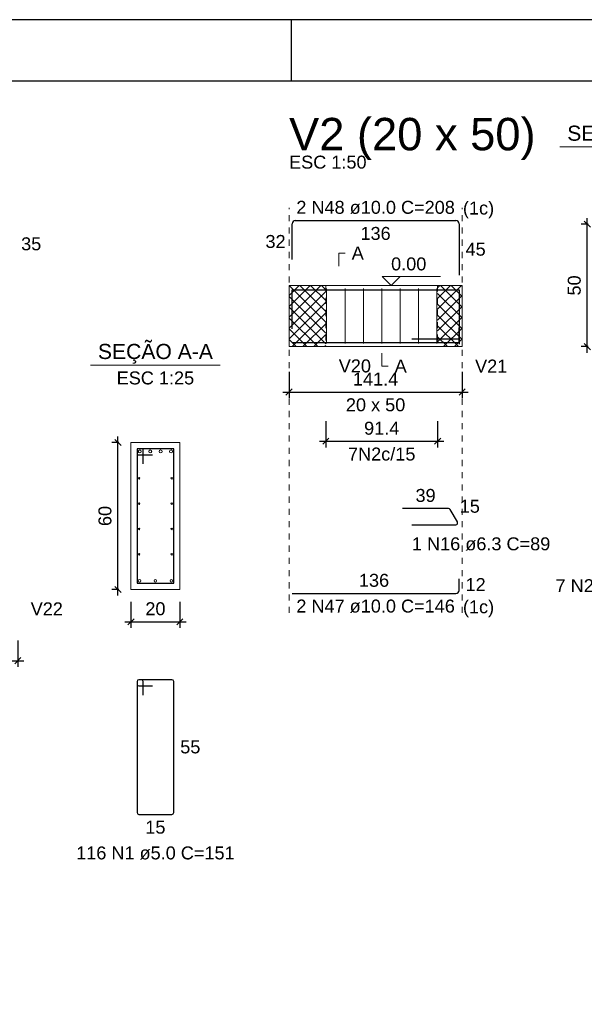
# Model space of a CAD drawing. Header units: millimetres. Extents: x 10 to 1250, y -62 to 528.
# Tile 842 of 909: x 827 to 837, y 112 to 128. Entities that reach past the tile are written whole.
import ezdxf

# ---------------------------------------------------------------- set-up
doc = ezdxf.new("R2010")
doc.units = ezdxf.units.MM
doc.header["$LTSCALE"] = 0.05
doc.linetypes.add('DOT', pattern=[6.35, 0, -6.35])
for name, color, linetype, lineweight in [('Descrição da armadura', 7, 'Continuous', 5), ('DT-Arm complementar', 5, 'Continuous', 5), ('DT-Barras na forma', 2, 'Continuous', 30), ('DT-Barras no corte', 5, 'Continuous', 5), ('DT-Barras rebatidas', 2, 'Continuous', 30), ('DT-Cotas', 9, 'Continuous', 5), ('DT-Forma', 5, 'Continuous', 5), ('DT-Hachura intersecção vigas', 9, 'Continuous', 5), ('DT-Pontilhado', 9, 'DOT', 5), ('DT-Textos', 7, 'Continuous', 5), ('DT-Título', 3, 'Continuous', 20), ('Textos armaduras', 7, 'Continuous', 5)]:
    doc.layers.add(name, color=color, linetype=linetype, lineweight=lineweight)
doc.layers.add('FOLHA_PADRÃO', color=7, linetype='Continuous')
doc.styles.add('Arial', font='arial.ttf')
doc.styles.get("Standard").update_dxf_attribs({"font": 'arial.ttf'})
doc.dimstyles.new('UM_25.000000', dxfattribs={"dimtxt": 0.18, "dimasz": 0.1, "dimexe": 0.1, "dimexo": 0.2, "dimgap": 0, "dimtad": 1, "dimtih": 1, "dimtoh": 1, "dimdec": 1, "dimlfac": 25, "dimzin": 0, "dimdsep": 46, "dimtxsty": 'Standard', "dimcen": 0.09, "dimdle": 0.1, "dimadec": 1, "dimazin": 2, "dimtfac": 1, "dimtdec": 4, "dimtofl": 0, "dimtmove": 0, "dimatfit": 3, "dimfxl": 1, "dimtolj": 1, "dimarcsym": 0})
doc.dimstyles.new('UM_50.000000', dxfattribs={"dimtxt": 0.18, "dimasz": 0.1, "dimexe": 0.1, "dimexo": 0.2, "dimgap": 0.1, "dimtad": 1, "dimdec": 1, "dimlfac": 50, "dimzin": 0, "dimdsep": 46, "dimtxsty": 'Standard', "dimblk": 'OBLIQUE', "dimcen": 0.09, "dimdle": 0.1, "dimadec": 1, "dimazin": 2, "dimtfac": 1, "dimtdec": 1, "dimtofl": 0, "dimtmove": 0, "dimatfit": 3, "dimldrblk": 'OBLIQUE', "dimfxl": 1, "dimtolj": 1, "dimarcsym": 1})
pattern_1 = [(45, (768.89089, 43.07153), (-0.08838835, 0.08838835), []), (135, (768.89089, 43.07153), (-0.08838835, -0.08838835), [])]

# ---------------------------------------------------------------- blocks, each defined once
blk = doc.blocks.new('A1EST. 1500')
at = {"layer": 'FOLHA_PADRÃO', "color": 1, "linetype": 'Continuous'}
for p, q in [((150.008, 59.4), (0, 59.4)), ((41.5, 59.4), (41.5, 58.4))]:
    blk.add_line(p, q, dxfattribs=at)
at = {"layer": 'FOLHA_PADRÃO', "color": 6, "linetype": 'Continuous'}
blk.add_lwpolyline([(149, 58.4), (149, 1), (1, 1), (1, 58.4), (149, 58.4)], dxfattribs=at)
blk = doc.blocks.new('_Oblique')
at = {"color": 0, "linetype": 'ByBlock', "lineweight": -2}
blk.add_line((-0.5, -0.5), (0.5, 0.5), dxfattribs=at)
blk = doc.blocks.new('*D1301')
at = {"layer": 'Defpoints', "color": 0, "transparency": 16777216}
for p in [(820.237, 117.986), (827.307, 117.986), (827.307, 117.456)]:
    blk.add_point(p, dxfattribs=at)
at = {"layer": 'DT-Cotas', "color": 0, "lineweight": -2, "transparency": 16777216}
for p, q in [((820.237, 117.786), (820.237, 117.356)), ((827.307, 117.786), (827.307, 117.356)), ((820.137, 117.456), (827.407, 117.456))]:
    blk.add_line(p, q, dxfattribs=at)
at = {"layer": 'DT-Cotas', "color": 0, "lineweight": -2, "transparency": 16777216, "xscale": 0.1, "yscale": 0.1, "zscale": 0.1, "rotation": 180}
blk.add_blockref('_Oblique', (820.237, 117.456), dxfattribs=at)
at = {"layer": 'DT-Cotas', "color": 0, "lineweight": -2, "transparency": 16777216, "xscale": 0.1, "yscale": 0.1, "zscale": 0.1}
blk.add_blockref('_Oblique', (827.307, 117.456), dxfattribs=at)
at = {"layer": 'DT-Cotas', "transparency": 16777216, "insert": (823.772, 117.668), "char_height": 0.2118, "attachment_point": 5, "rotation": 0.0057, "style": 'Arial'}
blk.add_mtext('\\A1;353.5', dxfattribs=at)
blk = doc.blocks.new('*D1311')
at = {"layer": 'Defpoints', "color": 0, "transparency": 16777216}
for p in [(828.945, 121.021), (829.157, 121.021), (829.157, 118.621)]:
    blk.add_point(p, dxfattribs=at)
at = {"layer": 'DT-Cotas', "color": 0, "lineweight": -2, "transparency": 16777216}
for p, q in [((828.957, 121.021), (828.845, 121.021)), ((828.945, 118.521), (828.945, 121.121)), ((828.957, 118.621), (828.845, 118.621))]:
    blk.add_line(p, q, dxfattribs=at)
at = {"layer": 'DT-Cotas', "color": 0, "lineweight": -2, "transparency": 16777216, "xscale": 0.1, "yscale": 0.1, "zscale": 0.1}
for p, rotation in [((828.945, 121.021), 90), ((828.945, 118.621), 270)]:
    blk.add_blockref('_Oblique', p, dxfattribs=dict(at, rotation=rotation))
at = {"layer": 'DT-Cotas', "transparency": 16777216, "insert": (828.733, 119.821), "char_height": 0.2118, "attachment_point": 5, "rotation": 90, "style": 'Arial'}
blk.add_mtext('\\A1;60', dxfattribs=at)
blk = doc.blocks.new('*D1312')
at = {"layer": 'Defpoints', "color": 0, "transparency": 16777216}
for p in [(829.157, 118.621), (829.957, 118.621), (829.957, 118.092)]:
    blk.add_point(p, dxfattribs=at)
at = {"layer": 'DT-Cotas', "color": 0, "lineweight": -2, "transparency": 16777216}
for p, q in [((829.157, 118.421), (829.157, 117.992)), ((829.957, 118.421), (829.957, 117.992)), ((829.057, 118.092), (830.057, 118.092))]:
    blk.add_line(p, q, dxfattribs=at)
at = {"layer": 'DT-Cotas', "color": 0, "lineweight": -2, "transparency": 16777216, "xscale": 0.1, "yscale": 0.1, "zscale": 0.1, "rotation": 180}
blk.add_blockref('_Oblique', (829.157, 118.092), dxfattribs=at)
at = {"layer": 'DT-Cotas', "color": 0, "lineweight": -2, "transparency": 16777216, "xscale": 0.1, "yscale": 0.1, "zscale": 0.1}
blk.add_blockref('_Oblique', (829.957, 118.092), dxfattribs=at)
at = {"layer": 'DT-Cotas', "transparency": 16777216, "insert": (829.557, 118.304), "char_height": 0.2118, "attachment_point": 5, "rotation": 0.0057, "style": 'Arial'}
blk.add_mtext('\\A1;20', dxfattribs=at)
blk = doc.blocks.new('*D1322')
at = {"layer": 'Defpoints', "color": 0, "transparency": 16777216}
for p in [(831.741, 122.377), (834.569, 122.377), (834.569, 121.847)]:
    blk.add_point(p, dxfattribs=at)
at = {"layer": 'DT-Cotas', "color": 0, "lineweight": -2, "transparency": 16777216}
for p, q in [((831.741, 122.177), (831.741, 121.747)), ((834.569, 122.177), (834.569, 121.747)), ((831.641, 121.847), (834.669, 121.847))]:
    blk.add_line(p, q, dxfattribs=at)
at = {"layer": 'DT-Cotas', "color": 0, "lineweight": -2, "transparency": 16777216, "xscale": 0.1, "yscale": 0.1, "zscale": 0.1, "rotation": 180}
blk.add_blockref('_Oblique', (831.741, 121.847), dxfattribs=at)
at = {"layer": 'DT-Cotas', "color": 0, "lineweight": -2, "transparency": 16777216, "xscale": 0.1, "yscale": 0.1, "zscale": 0.1}
blk.add_blockref('_Oblique', (834.569, 121.847), dxfattribs=at)
at = {"layer": 'DT-Cotas', "transparency": 16777216, "insert": (833.155, 122.059), "char_height": 0.2118, "attachment_point": 5, "rotation": 0.0057, "style": 'Arial'}
blk.add_mtext('\\A1;141.4', dxfattribs=at)
blk = doc.blocks.new('*D1323')
at = {"layer": 'Defpoints', "color": 0, "transparency": 16777216}
for p in [(832.341, 121.572), (834.169, 121.572), (834.169, 121.043)]:
    blk.add_point(p, dxfattribs=at)
at = {"layer": 'DT-Cotas', "color": 0, "lineweight": -2, "transparency": 16777216}
for p, q in [((832.341, 121.372), (832.341, 120.943)), ((834.169, 121.372), (834.169, 120.943)), ((832.241, 121.043), (834.269, 121.043))]:
    blk.add_line(p, q, dxfattribs=at)
at = {"layer": 'DT-Cotas', "color": 0, "lineweight": -2, "transparency": 16777216, "xscale": 0.1, "yscale": 0.1, "zscale": 0.1, "rotation": 180}
blk.add_blockref('_Oblique', (832.341, 121.043), dxfattribs=at)
at = {"layer": 'DT-Cotas', "color": 0, "lineweight": -2, "transparency": 16777216, "xscale": 0.1, "yscale": 0.1, "zscale": 0.1}
blk.add_blockref('_Oblique', (834.169, 121.043), dxfattribs=at)
at = {"layer": 'DT-Cotas', "transparency": 16777216, "insert": (833.255, 121.254), "char_height": 0.2118, "attachment_point": 5, "rotation": 0.0057, "style": 'Arial'}
blk.add_mtext('\\A1;91.4', dxfattribs=at)
blk = doc.blocks.new('*D1324')
at = {"layer": 'Defpoints', "color": 0, "transparency": 16777216}
for p in [(836.615, 124.589), (836.827, 124.589), (836.827, 122.589)]:
    blk.add_point(p, dxfattribs=at)
at = {"layer": 'DT-Cotas', "color": 0, "lineweight": -2, "transparency": 16777216}
for p, q in [((836.627, 124.589), (836.515, 124.589)), ((836.615, 122.489), (836.615, 124.689)), ((836.627, 122.589), (836.515, 122.589))]:
    blk.add_line(p, q, dxfattribs=at)
at = {"layer": 'DT-Cotas', "color": 0, "lineweight": -2, "transparency": 16777216, "xscale": 0.1, "yscale": 0.1, "zscale": 0.1}
for p, rotation in [((836.615, 124.589), 90), ((836.615, 122.589), 270)]:
    blk.add_blockref('_Oblique', p, dxfattribs=dict(at, rotation=rotation))
at = {"layer": 'DT-Cotas', "transparency": 16777216, "insert": (836.403, 123.589), "char_height": 0.2118, "attachment_point": 5, "rotation": 90, "style": 'Arial'}
blk.add_mtext('\\A1;50', dxfattribs=at)

msp = doc.modelspace()

# ---------------------------------------------------------------- hatches: boundary and pattern name
at = {"layer": 'DT-Hachura intersecção vigas', "linetype": 'Continuous'}
h = msp.add_hatch(dxfattribs=at)
h.set_pattern_fill('ANSI37', color=256, style=0)
h.set_pattern_definition(pattern_1)
h.paths.add_polyline_path([(831.7413, 122.5887), (832.3413, 122.5887), (832.3413, 123.5887), (831.7413, 123.5887), (831.7413, 122.5887)])
h = msp.add_hatch(dxfattribs=at)
h.set_pattern_fill('ANSI37', color=256, style=0)
h.set_pattern_definition(pattern_1)
h.paths.add_polyline_path([(834.1693, 122.5887), (834.5693, 122.5887), (834.5693, 123.5887), (834.1693, 123.5887), (834.1693, 122.5887)])

# ---------------------------------------------------------------- linework, layer by layer
at = {"layer": 'DT-Arm complementar'}
for p, q in [((832.3553, 122.6387), (832.3553, 123.5387)), ((832.6553, 122.6387), (832.6553, 123.5387)), ((832.9553, 122.6387), (832.9553, 123.5387)), ((833.2553, 122.6387), (833.2553, 123.5387)), ((833.5553, 122.6387), (833.5553, 123.5387)), ((833.8553, 122.6387), (833.8553, 123.5387)), ((834.1553, 122.6387), (834.1553, 123.5387))]:
    msp.add_line(p, q, dxfattribs=at)
at = {"layer": 'DT-Barras na forma'}
for p, q in [((834.5193, 122.7091), (833.749, 122.7091)), ((829.3568, 120.9212), (829.2568, 120.9212)), ((829.2568, 120.9212), (829.2568, 118.7212)), ((829.8568, 120.9212), (829.2568, 120.9212)), ((829.2568, 120.9212), (829.2568, 120.8212)), ((829.3568, 120.6712), (829.3568, 120.9212)), ((829.8568, 118.7212), (829.8568, 120.9212)), ((829.2568, 120.8212), (829.5068, 120.8212)), ((829.2568, 118.7212), (829.8568, 118.7212))]:
    msp.add_line(p, q, dxfattribs=at)
for points in [[(831.7913, 122.8817), (831.7913, 123.5187), (834.5193, 123.5187), (834.5193, 122.6287)], [(831.7913, 122.6587), (834.5193, 122.6587), (834.5193, 122.8987)]]:
    msp.add_lwpolyline(points, dxfattribs=at)
at = {"layer": 'DT-Barras no corte'}
for centre, radius in [((829.3018, 120.8762), 0.025), ((829.4718, 120.8762), 0.025), ((829.6418, 120.8762), 0.025), ((829.8118, 120.8762), 0.025), ((829.2894, 120.4372), 0.0126), ((829.8242, 120.4372), 0.0126), ((829.2894, 120.0232), 0.0126), ((829.8242, 120.0232), 0.0126), ((829.2894, 119.6092), 0.0126), ((829.8242, 119.6092), 0.0126), ((829.2894, 119.1952), 0.0126), ((829.8242, 119.1952), 0.0126), ((829.2968, 118.7612), 0.02), ((829.5568, 118.7612), 0.02), ((829.8168, 118.7612), 0.02)]:
    msp.add_circle(centre, radius, dxfattribs=at)
at = {"layer": 'DT-Barras rebatidas'}
for p, q in [((831.7913, 124.0113), (831.7913, 124.5983)), ((831.8413, 124.6483), (834.4693, 124.6483)), ((834.5193, 124.5983), (834.5193, 123.7583)), ((834.3485, 119.9427), (833.5964, 119.9427)), ((834.4921, 119.7257), (834.3758, 119.927)), ((833.749, 119.6784), (834.4648, 119.6784)), ((834.5193, 118.6053), (834.5193, 118.7953)), ((831.7913, 118.5553), (834.4693, 118.5553)), ((829.2568, 117.1145), (829.2568, 114.9745)), ((829.2568, 117.1145), (829.2568, 117.0745)), ((829.3268, 117.1445), (829.2868, 117.1445)), ((829.8268, 117.1445), (829.2868, 117.1445)), ((829.2868, 117.0445), (829.5068, 117.0445)), ((829.3568, 116.8945), (829.3568, 117.1145)), ((829.8568, 114.9745), (829.8568, 117.1145)), ((829.2868, 114.9445), (829.8268, 114.9445))]:
    msp.add_line(p, q, dxfattribs=at)
for centre, radius, start, end in [((831.8413, 124.5983), 0.05, 90, 180), ((834.4693, 124.5983), 0.05, 0, 90), ((834.3485, 119.9112), 0.0315, 30, 90), ((834.4648, 119.7099), 0.0315, 270, 30), ((834.4693, 118.6053), 0.05, 270, 0), ((829.2868, 117.1145), 0.03, 90, 180), ((829.2868, 117.1145), 0.03, 90, 180), ((829.2868, 117.0745), 0.03, 180, 270), ((829.3268, 117.1145), 0.03, 0, 90), ((829.8268, 117.1145), 0.03, 0, 90), ((829.2868, 114.9745), 0.03, 180, 270), ((829.8268, 114.9745), 0.03, 270, 0)]:
    msp.add_arc(centre, radius, start, end, dxfattribs=at)
at = {"layer": 'DT-Forma', "linetype": 'Continuous'}
for p, q in [((831.7413, 122.5887), (831.7413, 123.5887)), ((834.5693, 123.5887), (834.5693, 122.5887))]:
    msp.add_line(p, q, dxfattribs=at)
at = {"layer": 'DT-Forma'}
for p, q in [((831.7413, 123.5887), (832.3413, 123.5887)), ((832.3413, 123.5887), (834.1693, 123.5887)), ((834.1693, 123.5887), (834.5693, 123.5887)), ((831.7413, 122.5887), (832.3413, 122.5887)), ((832.3413, 122.5887), (834.1693, 122.5887)), ((834.1693, 122.5887), (834.5693, 122.5887)), ((829.9568, 121.0212), (829.1568, 121.0212)), ((829.1568, 121.0212), (829.1568, 121.0212)), ((829.1568, 121.0212), (829.1568, 118.6212)), ((829.9568, 118.6212), (829.9568, 121.0212)), ((829.9568, 121.0212), (829.9568, 121.0212)), ((829.1568, 118.6212), (829.9568, 118.6212)), ((829.1568, 118.6212), (829.1568, 118.6212)), ((829.9568, 118.6212), (829.9568, 118.6212))]:
    msp.add_line(p, q, dxfattribs=at)
at = {"layer": 'DT-Pontilhado', "ltscale": 0.2}
for p, q in [((831.7413, 118.2376), (831.7413, 124.8601)), ((834.5693, 118.2376), (834.5693, 124.8601)), ((832.3413, 123.5887), (832.3413, 122.5887)), ((834.1693, 123.5887), (834.1693, 122.5887))]:
    msp.add_line(p, q, dxfattribs=at)
at = {"layer": 'DT-Textos'}
for p, q in [((836.1679, 125.8536), (838.2859, 125.8536)), ((828.4978, 122.2861), (830.6158, 122.2861))]:
    msp.add_line(p, q, dxfattribs=at)
for points in [[(832.5531, 123.9064), (832.5531, 124.1182), (832.659, 124.1182)], [(833.5569, 123.737), (833.4086, 123.5887), (833.2604, 123.737), (834.2135, 123.737)], [(833.2553, 122.4828), (833.2553, 122.271), (833.3612, 122.271)]]:
    msp.add_lwpolyline(points, dxfattribs=at)

# ---------------------------------------------------------------- block references
msp.add_blockref('A1EST. 1500', (790.2755, 68.5322))

# ---------------------------------------------------------------- texts
at = {"layer": 'Descrição da armadura', "linetype": 'Continuous', "char_height": 0.2118, "line_spacing_factor": 0.798, "style": 'Arial'}
for s, insert, width, attachment_point in [('2 N48 ø10.0 C=208', (833.1553, 124.7542), 5.194653, 8), ('7N2c/15', (833.2553, 120.7249), 2.209726, 8), ('1 N16 ø6.3 C=89', (833.749, 119.2548), 4.534748, 7), ('7 N2 ø5.0 C=131', (837.2269, 118.5707), 4.534748, 8), ('2 N47 ø10.0 C=146', (833.1553, 118.2376), 5.194653, 8), ('116 N1 ø5.0 C=151', (829.5568, 114.2032), 5.194653, 8)]:
    msp.add_mtext(s, dxfattribs=dict(at, insert=insert, width=width, attachment_point=attachment_point))
at = {"layer": 'DT-Textos', "line_spacing_factor": 0.798, "style": 'Arial'}
for s, insert, char_height, width, attachment_point in [('SEÇÃO A-A', (837.2269, 125.8775), 0.2471, 3.656684, 8), ('ESC 1:50', (831.7413, 125.4955), 0.2118, 2.874069, 7), ('(1c)', (834.5829, 124.6845), 0.2118, 1.156382, 7), ('A', (832.7649, 124.0123), 0.2118, 0.447864, 7), ('0.00', (833.4086, 123.8323), 0.2118, 1.306872, 7), ('SEÇÃO A-A', (829.5569, 122.3105), 0.2471, 3.656684, 8), ('V20', (832.5531, 122.1651), 0.2118, 1.194742, 7), ('A', (833.4671, 122.1651), 0.2118, 0.447864, 7), ('V21', (834.7811, 122.1651), 0.2118, 1.194742, 7), ('ESC 1:25', (829.5568, 121.9684), 0.2118, 2.874069, 8), ('20 x 50', (833.1553, 121.5297), 0.2118, 2.202601, 8), ('V22', (827.5185, 118.1976), 0.2118, 1.194742, 7), ('(1c)', (834.5829, 118.1675), 0.2118, 1.156382, 7)]:
    msp.add_mtext(s, dxfattribs=dict(at, insert=insert, char_height=char_height, width=width, attachment_point=attachment_point))
at = {"layer": 'DT-Título', "insert": (831.7409, 125.6385), "char_height": 0.5295, "width": 8.534558, "attachment_point": 7, "line_spacing_factor": 0.798, "style": 'Arial'}
msp.add_mtext('V2 (20 x 50)', dxfattribs=at)
at = {"layer": 'Textos armaduras', "linetype": 'Continuous', "char_height": 0.2118, "attachment_point": 7, "line_spacing_factor": 0.798, "style": 'Arial'}
for s, insert, width in [('136', (832.9079, 124.3306), 0.989858), ('35', (827.3626, 124.1607), 0.659905), ('32', (831.3555, 124.1989), 0.659905), ('45', (834.6252, 124.0724), 0.659905), ('39', (833.8075, 120.0486), 0.659905), ('15', (834.5303, 119.8713), 0.659905), ('136', (832.8829, 118.6612), 0.989858), ('12', (834.6252, 118.5944), 0.659905), ('55', (829.9627, 115.9386), 0.659905), ('15', (829.3918, 114.6268), 0.659905)]:
    msp.add_mtext(s, dxfattribs=dict(at, insert=insert, width=width))

# ---------------------------------------------------------------- dimensions: what is measured, and where the dimension line sits
at = {"layer": 'DT-Cotas'}
for base, p1, p2, picture, middle in [((836.6151, 124.5887), (836.8269, 122.5887), (836.8269, 124.5887), '*D1324', (836.4033, 123.5887)), ((828.945, 121.0212), (829.1568, 118.6212), (829.1568, 121.0212), '*D1311', (828.7332, 119.8212))]:
    dim = msp.add_linear_dim(base=base, p1=p1, p2=p2, angle=90, dimstyle='UM_25.000000', override={"dimtxt": 0.2118, "dimasz": 0.1, "dimexe": 0.1, "dimexo": 0.2, "dimtad": 1, "dimtih": 0, "dimtoh": 0, "dimdec": 1, "dimlfac": 25, "dimzin": 8, "dimtxsty": 'Arial', "dimblk": 'Oblique', "dimblk1": 'Oblique', "dimblk2": 'Oblique', "dimsah": 1, "dimdle": 0.1, "dimse1": 0, "dimse2": 0, "dimclrt": 256, "dimadec": 1, "dimazin": 3, "dimtmove": 2, "dimldrblk": 'Oblique'}, dxfattribs=at)
    dim.commit()
    dim.dimension.update_dxf_attribs({"geometry": picture, "text_midpoint": middle, "dimtype": 160, "text_rotation": 90})
for base, p1, p2, dimstyle, override, picture, middle in [((834.5693, 121.8474), (831.7413, 122.3769), (834.5693, 122.3769), 'UM_50.000000', {"dimtxt": 0.2118, "dimasz": 0.1, "dimexe": 0.1, "dimexo": 0.2, "dimtad": 1, "dimtih": 0, "dimtoh": 0, "dimdec": 1, "dimlfac": 50, "dimzin": 8, "dimtxsty": 'Arial', "dimblk": 'Oblique', "dimblk1": 'Oblique', "dimblk2": 'Oblique', "dimsah": 1, "dimdle": 0.1, "dimse1": 0, "dimse2": 0, "dimclrt": 256, "dimadec": 1, "dimazin": 3, "dimtmove": 2, "dimldrblk": 'Oblique'}, '*D1322', (833.1553, 122.0592)), ((834.1693, 121.0426), (832.3413, 121.5721), (834.1693, 121.5721), 'UM_50.000000', {"dimtxt": 0.2118, "dimasz": 0.1, "dimexe": 0.1, "dimexo": 0.2, "dimtad": 1, "dimtih": 0, "dimtoh": 0, "dimdec": 1, "dimlfac": 50, "dimzin": 8, "dimtxsty": 'Arial', "dimblk": 'Oblique', "dimblk1": 'Oblique', "dimblk2": 'Oblique', "dimsah": 1, "dimdle": 0.1, "dimse1": 0, "dimse2": 0, "dimclrt": 256, "dimadec": 1, "dimazin": 3, "dimtmove": 2, "dimldrblk": 'Oblique'}, '*D1323', (833.2553, 121.2544)), ((829.9568, 118.0917), (829.1568, 118.6212), (829.9568, 118.6212), 'UM_25.000000', {"dimtxt": 0.2118, "dimasz": 0.1, "dimexe": 0.1, "dimexo": 0.2, "dimtad": 1, "dimtih": 0, "dimtoh": 0, "dimdec": 1, "dimlfac": 25, "dimzin": 8, "dimtxsty": 'Arial', "dimblk": 'Oblique', "dimblk1": 'Oblique', "dimblk2": 'Oblique', "dimsah": 1, "dimdle": 0.1, "dimse1": 0, "dimse2": 0, "dimclrt": 256, "dimadec": 1, "dimazin": 3, "dimtmove": 2, "dimldrblk": 'Oblique'}, '*D1312', (829.5568, 118.3035)), ((827.3067, 117.4563), (820.2367, 117.9858), (827.3067, 117.9858), 'UM_50.000000', {"dimtxt": 0.2118, "dimasz": 0.1, "dimexe": 0.1, "dimexo": 0.2, "dimtad": 1, "dimtih": 0, "dimtoh": 0, "dimdec": 1, "dimlfac": 50, "dimzin": 8, "dimtxsty": 'Arial', "dimblk": 'Oblique', "dimblk1": 'Oblique', "dimblk2": 'Oblique', "dimsah": 1, "dimdle": 0.1, "dimse1": 0, "dimse2": 0, "dimclrt": 256, "dimadec": 1, "dimazin": 3, "dimtmove": 2, "dimldrblk": 'Oblique'}, '*D1301', (823.7717, 117.6681))]:
    dim = msp.add_linear_dim(base=base, p1=p1, p2=p2, dimstyle=dimstyle, override=override, dxfattribs=at)
    dim.commit()
    dim.dimension.update_dxf_attribs({"geometry": picture, "text_midpoint": middle, "dimtype": 160, "text_rotation": 0.00573})

doc.saveas('drawing.dxf')
